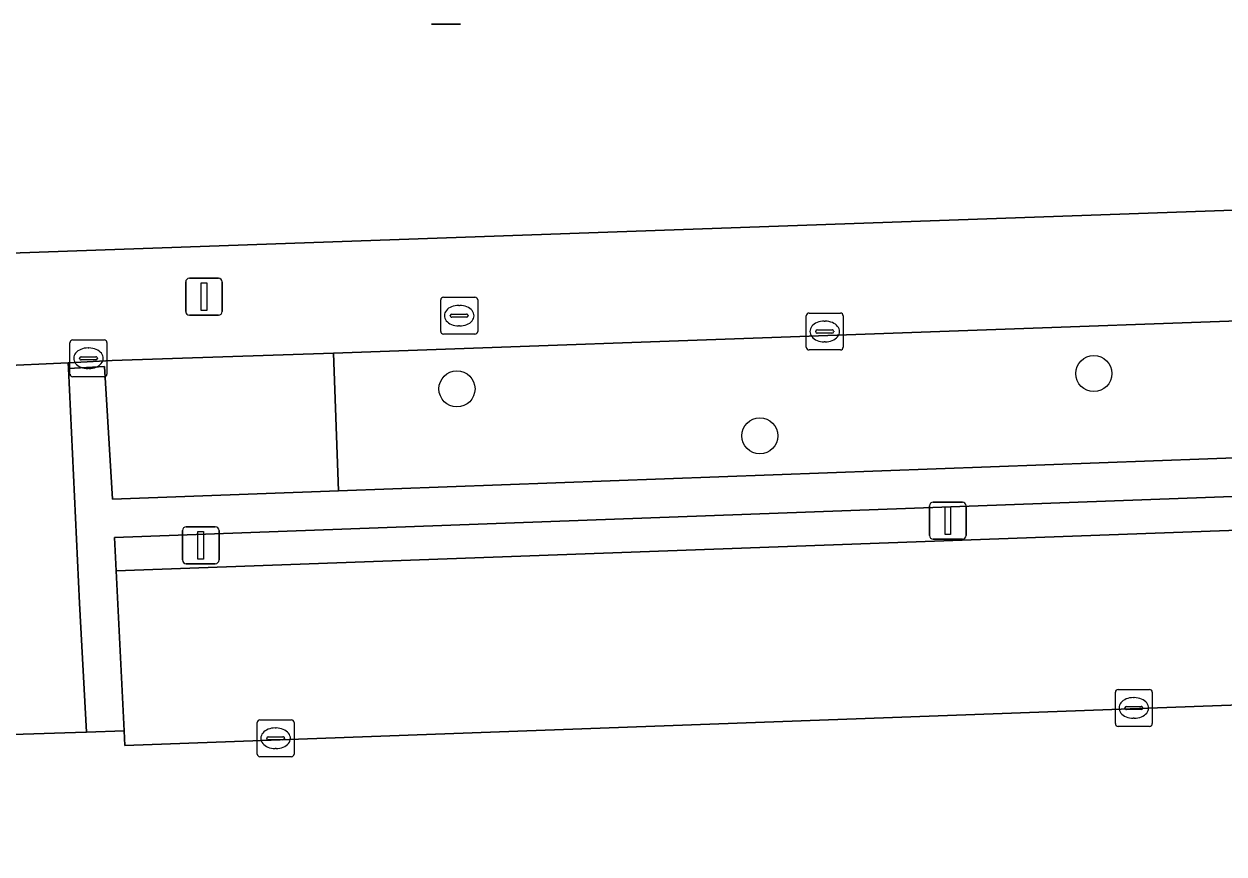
# Model space of a CAD drawing. Extents: x 160554 to 161248, y 385329 to 386506.
# Drawn here: x 160929.75 to 160962.27, y 386213.51 to 386236.01 of the extents above; entities that cross this region are included whole.
import ezdxf

# ---------------------------------------------------------------- set-up
doc = ezdxf.new("R2010")
doc.units = 0
for name, color, linetype in [('IMGEO_Boom', 7, 'Continuous'), ('IMGEO_Kolk', 7, 'Continuous'), ('IMGEO_Lichtmast', 7, 'Continuous'), ('IMGEO_Muur', 7, 'Continuous'), ('IMGEO_Parkeervlak_open', 7, 'Continuous'), ('IMGEO_Rijbaan_lokaal_open', 7, 'Continuous'), ('IMGEO_Rioolput', 7, 'Continuous'), ('IMGEO_Terreindeel_halfverhard', 7, 'Continuous'), ('IMGEO_Voetpad_open', 7, 'Continuous')]:
    doc.layers.add(name, color=color, linetype=linetype)

msp = doc.modelspace()

# ---------------------------------------------------------------- linework, layer by layer
at = {"layer": 'IMGEO_Boom'}
for centre in [(160958.743, 386226.529), (160941.484, 386226.114), (160949.691, 386224.841)]:
    msp.add_circle(centre, 0.489, dxfattribs=at)
at = {"layer": 'IMGEO_Kolk'}
for p, q in [((160950.949, 386227.244), (160950.949, 386228.096)), ((160951.024, 386228.17), (160951.876, 386228.17)), ((160951.437, 386227.95), (160951.462, 386227.95)), ((160951.95, 386228.096), (160951.95, 386227.244)), ((160951.208, 386227.664), (160951.208, 386227.676)), ((160951.646, 386227.627), (160951.248, 386227.627)), ((160951.251, 386227.713), (160951.649, 386227.713)), ((160951.692, 386227.676), (160951.692, 386227.664)), ((160930.998, 386226.518), (160930.998, 386227.37)), ((160931.073, 386227.444), (160931.925, 386227.444)), ((160931.999, 386227.37), (160931.999, 386226.518)), ((160951.46, 386227.39), (160951.435, 386227.39)), ((160931.257, 386226.938), (160931.257, 386226.95)), ((160931.3, 386226.987), (160931.698, 386226.987)), ((160931.486, 386227.224), (160931.511, 386227.224)), ((160931.741, 386226.95), (160931.741, 386226.938)), ((160951.876, 386227.17), (160951.024, 386227.17)), ((160931.695, 386226.901), (160931.297, 386226.901)), ((160931.509, 386226.664), (160931.484, 386226.664)), ((160931.925, 386226.444), (160931.073, 386226.444)), ((160959.325, 386217.039), (160959.325, 386217.891)), ((160959.4, 386217.965), (160960.252, 386217.965)), ((160960.326, 386217.891), (160960.326, 386217.039)), ((160959.627, 386217.508), (160960.025, 386217.508)), ((160959.813, 386217.745), (160959.838, 386217.745)), ((160959.584, 386217.459), (160959.584, 386217.471)), ((160960.022, 386217.422), (160959.624, 386217.422)), ((160959.836, 386217.185), (160959.811, 386217.185)), ((160960.068, 386217.471), (160960.068, 386217.459)), ((160936.07, 386216.216), (160936.07, 386217.068)), ((160936.145, 386217.142), (160936.997, 386217.142)), ((160936.558, 386216.922), (160936.583, 386216.922)), ((160937.071, 386217.068), (160937.071, 386216.216)), ((160960.252, 386216.965), (160959.4, 386216.965)), ((160936.329, 386216.636), (160936.329, 386216.648)), ((160936.767, 386216.599), (160936.369, 386216.599)), ((160936.372, 386216.685), (160936.77, 386216.685)), ((160936.813, 386216.648), (160936.813, 386216.636)), ((160936.581, 386216.362), (160936.556, 386216.362)), ((160936.997, 386216.142), (160936.145, 386216.142))]:
    msp.add_line(p, q, dxfattribs=at)
for points in [[(160950.949, 386227.244), (160950.949, 386228.096)], [(160951.024, 386228.17), (160951.876, 386228.17)], [(160951.95, 386228.096), (160951.95, 386227.244)], [(160930.998, 386226.518), (160930.998, 386227.37)], [(160931.073, 386227.444), (160931.925, 386227.444)], [(160931.999, 386227.37), (160931.999, 386226.518)], [(160951.876, 386227.17), (160951.024, 386227.17)], [(160931.925, 386226.444), (160931.073, 386226.444)], [(160959.325, 386217.039), (160959.325, 386217.891)], [(160959.4, 386217.965), (160960.252, 386217.965)], [(160960.326, 386217.891), (160960.326, 386217.039)], [(160936.07, 386216.216), (160936.07, 386217.068)], [(160936.145, 386217.142), (160936.997, 386217.142)], [(160937.071, 386217.068), (160937.071, 386216.216)], [(160960.252, 386216.965), (160959.4, 386216.965)], [(160936.997, 386216.142), (160936.145, 386216.142)]]:
    msp.add_lwpolyline(points, dxfattribs=at)
for centre, radius, start, end in [((160951.026, 386228.094), 0.0765, 91.552, 178.448), ((160951.026, 386228.094), 0.0765, 91.552, 178.448), ((160951.874, 386228.094), 0.0765, 1.552, 88.448), ((160951.874, 386228.094), 0.0765, 1.552, 88.448), ((160951.248, 386227.673), 0.0403, 85.8775, 175.7526), ((160951.245, 386227.663), 0.0366, 178.938, 274.7102), ((160951.649, 386227.67), 0.043, 264.8664, 352.4533), ((160951.653, 386227.675), 0.0386, 1.7309, 96.639), ((160931.075, 386227.368), 0.0765, 91.552, 178.448), ((160931.075, 386227.368), 0.0765, 91.552, 178.448), ((160931.923, 386227.368), 0.0765, 1.552, 88.448), ((160931.923, 386227.368), 0.0765, 1.552, 88.448), ((160931.297, 386226.947), 0.0403, 85.8775, 175.7526), ((160931.294, 386226.937), 0.0366, 178.938, 274.7102), ((160931.698, 386226.944), 0.043, 264.8664, 352.4533), ((160931.702, 386226.949), 0.0386, 1.7309, 96.639), ((160951.026, 386227.246), 0.0765, 181.552, 268.448), ((160951.026, 386227.246), 0.0765, 181.552, 268.448), ((160951.874, 386227.246), 0.0765, 271.552, 358.448), ((160951.874, 386227.246), 0.0765, 271.552, 358.448), ((160931.075, 386226.52), 0.0765, 181.552, 268.448), ((160931.075, 386226.52), 0.0765, 181.552, 268.448), ((160931.923, 386226.52), 0.0765, 271.552, 358.448), ((160931.923, 386226.52), 0.0765, 271.552, 358.448), ((160959.402, 386217.889), 0.0765, 91.552, 178.448), ((160959.402, 386217.889), 0.0765, 91.552, 178.448), ((160960.25, 386217.889), 0.0765, 1.552, 88.448), ((160960.25, 386217.889), 0.0765, 1.552, 88.448), ((160959.624, 386217.468), 0.0403, 85.8775, 175.7526), ((160960.029, 386217.47), 0.0386, 1.7309, 96.639), ((160959.621, 386217.458), 0.0366, 178.938, 274.7102), ((160960.025, 386217.465), 0.043, 264.8664, 352.4533), ((160936.147, 386217.066), 0.0765, 91.552, 178.448), ((160936.147, 386217.066), 0.0765, 91.552, 178.448), ((160936.995, 386217.066), 0.0765, 1.552, 88.448), ((160936.995, 386217.066), 0.0765, 1.552, 88.448), ((160959.402, 386217.041), 0.0765, 181.552, 268.448), ((160959.402, 386217.041), 0.0765, 181.552, 268.448), ((160960.25, 386217.041), 0.0765, 271.552, 358.448), ((160960.25, 386217.041), 0.0765, 271.552, 358.448), ((160936.369, 386216.645), 0.0403, 85.8775, 175.7526), ((160936.366, 386216.635), 0.0366, 178.938, 274.7102), ((160936.77, 386216.642), 0.043, 264.8664, 352.4533), ((160936.774, 386216.647), 0.0386, 1.7309, 96.639), ((160936.147, 386216.218), 0.0765, 181.552, 268.448), ((160936.147, 386216.218), 0.0765, 181.552, 268.448), ((160936.995, 386216.218), 0.0765, 271.552, 358.448), ((160936.995, 386216.218), 0.0765, 271.552, 358.448)]:
    msp.add_arc(centre, radius, start, end, dxfattribs=at)
for centre, major_axis, ratio, start_param, end_param in [((160951.436, 386227.67), (-0.387, 0.002), 0.722429, 4.712389, 7.853982), ((160951.461, 386227.67), (-0.39, 0.002), 0.717154, 1.570796, 4.712389), ((160931.485, 386226.944), (-0.387, 0.002), 0.722429, 4.712389, 7.853982), ((160931.51, 386226.944), (-0.39, 0.002), 0.717154, 1.570796, 4.712389), ((160959.812, 386217.465), (-0.387, 0.002), 0.722429, 4.712389, 7.853982), ((160959.837, 386217.465), (-0.39, 0.002), 0.717154, 1.570796, 4.712389), ((160936.557, 386216.642), (-0.387, 0.002), 0.722429, 4.712389, 7.853982), ((160936.582, 386216.642), (-0.39, 0.002), 0.717154, 1.570796, 4.712389)]:
    msp.add_ellipse(centre, major_axis=major_axis, ratio=ratio, start_param=start_param, end_param=end_param, dxfattribs=at)
at = {"layer": 'IMGEO_Lichtmast'}
for p, q in [((160941.58, 386236.007), (160940.79, 386236.007)), ((160940.79, 386236.007), (160941.58, 386236.007)), ((160934.133, 386228.214), (160934.133, 386229.014)), ((160934.133, 386229.014), (160934.133, 386228.214)), ((160934.233, 386229.114), (160935.023, 386229.114)), ((160935.023, 386229.114), (160934.233, 386229.114)), ((160935.123, 386229.014), (160935.123, 386228.214)), ((160935.123, 386228.214), (160935.123, 386229.014)), ((160935.023, 386228.114), (160934.233, 386228.114)), ((160934.233, 386228.114), (160935.023, 386228.114)), ((160954.389, 386223.042), (160955.179, 386223.042)), ((160955.179, 386223.042), (160954.389, 386223.042)), ((160954.289, 386222.142), (160954.289, 386222.942)), ((160954.289, 386222.942), (160954.289, 386222.142)), ((160955.279, 386222.942), (160955.279, 386222.142)), ((160955.279, 386222.142), (160955.279, 386222.942)), ((160934.046, 386221.476), (160934.046, 386222.276)), ((160934.046, 386222.276), (160934.046, 386221.476)), ((160934.146, 386222.376), (160934.936, 386222.376)), ((160934.936, 386222.376), (160934.146, 386222.376)), ((160935.036, 386222.276), (160935.036, 386221.476)), ((160935.036, 386221.476), (160935.036, 386222.276)), ((160955.179, 386222.042), (160954.389, 386222.042)), ((160954.389, 386222.042), (160955.179, 386222.042)), ((160934.936, 386221.376), (160934.146, 386221.376)), ((160934.146, 386221.376), (160934.936, 386221.376))]:
    msp.add_line(p, q, dxfattribs=at)
for points in [[(160934.553, 386228.989), (160934.703, 386228.989), (160934.703, 386228.239), (160934.553, 386228.239), (160934.553, 386228.989)], [(160954.709, 386222.917), (160954.859, 386222.917), (160954.859, 386222.167), (160954.709, 386222.167), (160954.709, 386222.917)], [(160934.466, 386222.251), (160934.616, 386222.251), (160934.616, 386221.501), (160934.466, 386221.501), (160934.466, 386222.251)]]:
    msp.add_lwpolyline(points, dxfattribs=at)
for centre, start, end in [((160934.233, 386229.014), 90, 180), ((160934.233, 386229.014), 90, 180), ((160935.023, 386229.014), 0, 90), ((160935.023, 386229.014), 360, 90), ((160934.233, 386228.214), 180, 270), ((160934.233, 386228.214), 180, 270), ((160935.023, 386228.214), 270, 0), ((160935.023, 386228.214), 270, 0), ((160954.389, 386222.942), 90, 180), ((160954.389, 386222.942), 90, 180), ((160955.179, 386222.942), 0, 90), ((160955.179, 386222.942), 360, 90), ((160934.146, 386222.276), 90, 180), ((160934.146, 386222.276), 90, 180), ((160934.936, 386222.276), 0, 90), ((160934.936, 386222.276), 360, 90), ((160954.389, 386222.142), 180, 270), ((160954.389, 386222.142), 180, 270), ((160955.179, 386222.142), 270, 0), ((160955.179, 386222.142), 270, 0), ((160934.146, 386221.476), 180, 270), ((160934.146, 386221.476), 180, 270), ((160934.936, 386221.476), 270, 0), ((160934.936, 386221.476), 270, 0)]:
    msp.add_arc(centre, 0.1, start, end, dxfattribs=at)
at = {"layer": 'IMGEO_Muur'}
msp.add_lwpolyline([(160989.85, 386224.203), (160989.929, 386222.036), (160990.951, 386222.094), (160990.687, 386228.824), (160989.664, 386228.788), (160989.801, 386225.252), (160938.272, 386223.35), (160932.148, 386223.124), (160931.936, 386226.724), (160930.955, 386226.667), (160931.259, 386220.305), (160931.447, 386216.81), (160932.463, 386216.845), (160932.252, 386221.179), (160932.208, 386222.085)], close=True, dxfattribs=at)
at = {"layer": 'IMGEO_Parkeervlak_open'}
msp.add_lwpolyline([(160984.278, 386223.094), (160978.347, 386222.855), (160932.252, 386221.179), (160932.463, 386216.845), (160932.482, 386216.451), (160984.493, 386218.342)], dxfattribs=at)
at = {"layer": 'IMGEO_Rijbaan_lokaal_open'}
for points in [[(160931.697, 386229.873), (160994.636, 386232.088), (160994.757, 386229.105), (160995.718, 386229.139)], [(160841.631, 386226.697), (160931.697, 386229.873)], [(160984.493, 386218.342), (160932.482, 386216.451), (160932.463, 386216.845), (160931.447, 386216.81), (160931.426, 386216.809), (160929.449, 386216.741), (160928.416, 386216.706), (160928.436, 386216.289), (160897.674, 386215.196), (160897.658, 386215.629), (160896.631, 386215.578), (160894.085, 386215.505), (160893.062, 386215.483), (160892.909, 386219.692), (160892.884, 386219.691), (160879.915, 386219.235), (160879.866, 386219.233), (160880.028, 386214.962), (160878.99, 386214.953), (160879.004, 386214.574), (160849.879, 386213.505), (160849.867, 386213.85), (160849.865, 386213.91), (160848.841, 386213.867)]]:
    msp.add_lwpolyline(points, dxfattribs=at)
at = {"layer": 'IMGEO_Rioolput'}
for p, q in [((160941.119, 386228.6), (160941.971, 386228.6)), ((160941.044, 386227.674), (160941.044, 386228.526)), ((160941.532, 386228.38), (160941.557, 386228.38)), ((160942.045, 386228.526), (160942.045, 386227.674)), ((160941.303, 386228.094), (160941.303, 386228.106)), ((160941.741, 386228.057), (160941.343, 386228.057)), ((160941.346, 386228.143), (160941.744, 386228.143)), ((160941.787, 386228.106), (160941.787, 386228.094)), ((160941.971, 386227.6), (160941.119, 386227.6)), ((160941.555, 386227.82), (160941.53, 386227.82))]:
    msp.add_line(p, q, dxfattribs=at)
for points in [[(160941.119, 386228.6), (160941.971, 386228.6)], [(160941.044, 386227.674), (160941.044, 386228.526)], [(160942.045, 386228.526), (160942.045, 386227.674)], [(160941.971, 386227.6), (160941.119, 386227.6)]]:
    msp.add_lwpolyline(points, dxfattribs=at)
for centre, radius, start, end in [((160941.121, 386228.524), 0.0765, 91.552, 178.448), ((160941.121, 386228.524), 0.0765, 91.552, 178.448), ((160941.969, 386228.524), 0.0765, 1.552, 88.448), ((160941.969, 386228.524), 0.0765, 1.552, 88.448), ((160941.343, 386228.103), 0.0403, 85.8775, 175.7526), ((160941.34, 386228.093), 0.0366, 178.938, 274.7102), ((160941.744, 386228.1), 0.043, 264.8664, 352.4533), ((160941.748, 386228.105), 0.0386, 1.7309, 96.639), ((160941.121, 386227.676), 0.0765, 181.552, 268.448), ((160941.121, 386227.676), 0.0765, 181.552, 268.448), ((160941.969, 386227.676), 0.0765, 271.552, 358.448), ((160941.969, 386227.676), 0.0765, 271.552, 358.448)]:
    msp.add_arc(centre, radius, start, end, dxfattribs=at)
for centre, major_axis, ratio, start_param, end_param in [((160941.531, 386228.1), (-0.387, 0.002), 0.722429, 4.712389, 7.853982), ((160941.556, 386228.1), (-0.39, 0.002), 0.717154, 1.570796, 4.712389)]:
    msp.add_ellipse(centre, major_axis=major_axis, ratio=ratio, start_param=start_param, end_param=end_param, dxfattribs=at)
at = {"layer": 'IMGEO_Terreindeel_halfverhard'}
msp.add_lwpolyline([(160995.718, 386229.139), (160994.757, 386229.105), (160938.141, 386227.083), (160938.272, 386223.35), (160989.801, 386225.252), (160989.664, 386228.788), (160990.687, 386228.824), (160990.951, 386222.094), (160989.929, 386222.036), (160989.85, 386224.203), (160932.208, 386222.085), (160932.252, 386221.179), (160978.347, 386222.855)], dxfattribs=at)
at = {"layer": 'IMGEO_Voetpad_open'}
msp.add_lwpolyline([(160848.491, 386223.912), (160872.085, 386224.763), (160878.488, 386224.999), (160879.64, 386225.025), (160879.646, 386224.86), (160879.798, 386221.036), (160892.843, 386221.508), (160892.703, 386225.356), (160893.733, 386225.388), (160896.227, 386225.467), (160896.22, 386225.626), (160897.399, 386225.676), (160903.846, 386225.889), (160928.94, 386226.729), (160930.948, 386226.819), (160932.143, 386226.882), (160938.141, 386227.083), (160994.757, 386229.105), (160994.636, 386232.088), (160931.697, 386229.873), (160841.631, 386226.697)], dxfattribs=at)
for points in [[(160938.141, 386227.083), (160932.143, 386226.882), (160930.948, 386226.819), (160930.955, 386226.667), (160931.936, 386226.724), (160932.148, 386223.124), (160938.272, 386223.35)], [(160930.955, 386226.667), (160930.948, 386226.819), (160928.94, 386226.729), (160928.939, 386226.62), (160929.449, 386216.741), (160931.426, 386216.809), (160931.447, 386216.81), (160931.259, 386220.305)]]:
    msp.add_lwpolyline(points, close=True, dxfattribs=at)

doc.saveas('drawing.dxf')
